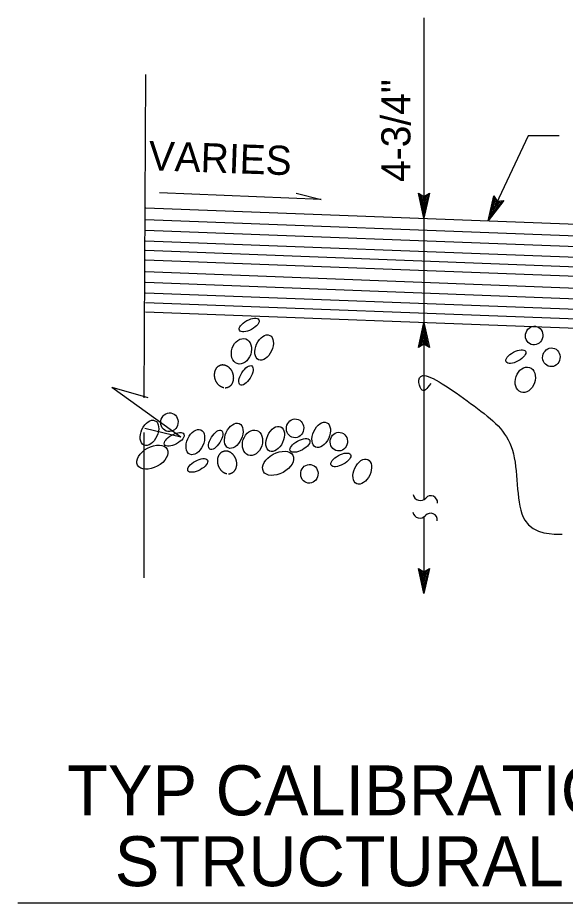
# Model space of a CAD drawing. Extents: x 6710407 to 6714861, y 1868090 to 1871317.
# Drawn here: x 6713244 to 6713375.5, y 1871079.8 to 1871292.4 of the extents above; entities that cross this region are included whole.
import ezdxf

# ---------------------------------------------------------------- set-up
doc = ezdxf.new("R2010")
doc.units = 0
doc.layers.add('Nongeo Data(60)', color=7, linetype='Continuous')
doc.layers.add('Sndwall Anno(59)', color=7, linetype='Continuous')

# ---------------------------------------------------------------- blocks, each defined once
blk = doc.blocks.new('ELLIPS')
at = {"layer": 'Sndwall Anno(59)'}
blk.add_circle((0, 0), 0.0254, dxfattribs=at)
blk = doc.blocks.new('SHORTN')
at = {"layer": 'Sndwall Anno(59)'}
for p, q in [((-0.00193, 0), (-0.00259, 0.00447)), ((0.00264, -0.00447), (-0.00259, 0.00447)), ((-0.00193, 0), (-0.00193, 0)), ((0.00264, -0.00447), (0.00183, 0)), ((0.00183, 0), (0.00183, 0))]:
    blk.add_line(p, q, dxfattribs=at)

msp = doc.modelspace()

# ---------------------------------------------------------------- linework, layer by layer
at = {"layer": 'Nongeo Data(60)'}
for p, q in [((6713341.53, 1871292.41), (6713341.53, 1871244.26)), ((6713274.38, 1871201.16), (6713274.75, 1871278.79)), ((6713366.56, 1871264.08), (6713356.92, 1871243.68)), ((6713374.04, 1871264.08), (6713366.56, 1871264.08)), ((6713341.53, 1871244.26), (6713340.2, 1871250.26)), ((6713340.2, 1871250.26), (6713340.2, 1871250.26)), ((6713340.2, 1871250.26), (6713341.53, 1871249.46)), ((6713341.52, 1871245.66), (6713340.56, 1871250.03)), ((6713341.53, 1871247.03), (6713340.9, 1871249.85)), ((6713341.53, 1871248.41), (6713341.26, 1871249.62)), ((6713341.53, 1871249.46), (6713342.87, 1871250.26)), ((6713342.87, 1871250.26), (6713341.53, 1871244.26)), ((6713342.51, 1871250.05), (6713341.53, 1871245.64)), ((6713342.15, 1871249.81), (6713341.53, 1871247.03)), ((6713341.8, 1871249.64), (6713341.53, 1871248.41)), ((6713342.87, 1871250.26), (6713342.87, 1871250.26)), ((6713356.92, 1871243.68), (6713358.28, 1871249.67)), ((6713357.51, 1871244.94), (6713358.51, 1871249.31)), ((6713358.1, 1871246.18), (6713358.75, 1871249)), ((6713358.28, 1871249.67), (6713358.28, 1871249.67)), ((6713358.28, 1871249.67), (6713359.14, 1871248.38)), ((6713274.72, 1871246.8), (6713456.12, 1871239.91)), ((6713360.7, 1871248.53), (6713356.92, 1871243.68)), ((6713360.28, 1871248.49), (6713357.51, 1871244.93)), ((6713359.86, 1871248.43), (6713358.1, 1871246.18)), ((6713358.7, 1871247.43), (6713358.97, 1871248.63)), ((6713359.47, 1871248.42), (6713358.7, 1871247.43)), ((6713359.14, 1871248.38), (6713360.7, 1871248.53)), ((6713360.7, 1871248.53), (6713360.7, 1871248.53)), ((6713274.7, 1871243.96), (6713456.13, 1871237.07)), ((6713341.53, 1871244.26), (6713341.53, 1871231.76)), ((6713341.53, 1871244.26), (6713341.53, 1871244.26)), ((6713356.92, 1871243.68), (6713356.92, 1871243.68)), ((6713274.69, 1871241.41), (6713456.14, 1871234.51)), ((6713274.68, 1871238.85), (6713456.16, 1871231.95)), ((6713274.67, 1871236.58), (6713456.17, 1871229.68)), ((6713274.65, 1871234.3), (6713456.18, 1871227.4)), ((6713341.53, 1871231.76), (6713341.53, 1871176.74)), ((6713274.7, 1871231.45), (6713456.13, 1871224.56)), ((6713274.69, 1871228.9), (6713456.14, 1871222)), ((6713274.68, 1871226.34), (6713456.16, 1871219.45)), ((6713274.67, 1871224.07), (6713456.17, 1871217.17)), ((6713274.65, 1871221.79), (6713456.18, 1871214.89)), ((6713340.19, 1871213.25), (6713341.53, 1871219.25)), ((6713341.53, 1871219.25), (6713341.53, 1871219.25)), ((6713341.53, 1871219.25), (6713342.86, 1871213.25)), ((6713340.54, 1871213.46), (6713341.53, 1871217.87)), ((6713341.53, 1871217.86), (6713342.5, 1871213.48)), ((6713340.9, 1871213.7), (6713341.52, 1871216.48)), ((6713341.25, 1871213.87), (6713341.52, 1871215.1)), ((6713341.52, 1871216.48), (6713342.15, 1871213.66)), ((6713341.52, 1871215.1), (6713341.79, 1871213.89)), ((6713341.53, 1871214.05), (6713340.19, 1871213.25)), ((6713340.19, 1871213.25), (6713340.19, 1871213.25)), ((6713342.86, 1871213.25), (6713341.53, 1871214.05)), ((6713342.86, 1871213.25), (6713342.86, 1871213.25)), ((6713274.35, 1871157.98), (6713274.32, 1871192.83)), ((6713341.53, 1871172.57), (6713341.53, 1871154.19)), ((6713341.53, 1871154.19), (6713340.2, 1871160.19)), ((6713340.2, 1871160.19), (6713340.2, 1871160.19)), ((6713340.2, 1871160.19), (6713341.53, 1871159.39)), ((6713341.52, 1871155.58), (6713340.56, 1871159.95)), ((6713341.53, 1871156.95), (6713340.9, 1871159.77)), ((6713341.53, 1871158.33), (6713341.26, 1871159.54)), ((6713341.53, 1871159.39), (6713342.87, 1871160.19)), ((6713342.87, 1871160.19), (6713341.53, 1871154.19)), ((6713342.51, 1871159.97), (6713341.53, 1871155.57)), ((6713342.15, 1871159.74), (6713341.53, 1871156.95)), ((6713341.8, 1871159.56), (6713341.53, 1871158.33)), ((6713342.87, 1871160.19), (6713342.87, 1871160.19)), ((6713341.53, 1871154.19), (6713341.53, 1871154.19)), ((6713518.7, 1871079.82), (6713243.97, 1871079.82))]:
    msp.add_line(p, q, dxfattribs=at)
for points in [[(6713310.81, 1871250.29), (6713316.85, 1871248.77), (6713278, 1871250.34)], [(6713292.71, 1871208.98), (6713292.63, 1871208.96), (6713292.56, 1871208.93), (6713292.48, 1871208.91), (6713292.41, 1871208.87), (6713292.34, 1871208.84), (6713292.27, 1871208.8), (6713292.2, 1871208.76), (6713292.13, 1871208.72), (6713292.07, 1871208.67), (6713292.01, 1871208.62), (6713291.95, 1871208.57), (6713291.89, 1871208.51), (6713291.83, 1871208.45), (6713291.77, 1871208.39), (6713291.72, 1871208.33), (6713291.67, 1871208.26), (6713291.62, 1871208.19), (6713291.57, 1871208.12), (6713291.53, 1871208.05), (6713291.49, 1871207.98), (6713291.45, 1871207.9), (6713291.41, 1871207.82), (6713291.38, 1871207.74), (6713291.35, 1871207.66), (6713291.32, 1871207.57), (6713291.29, 1871207.49), (6713291.27, 1871207.4), (6713291.25, 1871207.31), (6713291.23, 1871207.22), (6713291.21, 1871207.13), (6713291.2, 1871207.04), (6713291.19, 1871206.95), (6713291.19, 1871206.86), (6713291.18, 1871206.76), (6713291.18, 1871206.67), (6713291.18, 1871206.57), (6713291.19, 1871206.48), (6713291.19, 1871206.38), (6713291.21, 1871206.29), (6713291.22, 1871206.19), (6713291.23, 1871206.1), (6713291.25, 1871206), (6713291.27, 1871205.91), (6713291.3, 1871205.82), (6713291.33, 1871205.72), (6713291.35, 1871205.63), (6713291.39, 1871205.54), (6713291.42, 1871205.45), (6713291.46, 1871205.36), (6713291.5, 1871205.27), (6713291.54, 1871205.18), (6713291.59, 1871205.1), (6713291.63, 1871205.01), (6713291.68, 1871204.93), (6713291.73, 1871204.85), (6713291.79, 1871204.77), (6713291.84, 1871204.69), (6713291.9, 1871204.62), (6713291.96, 1871204.54), (6713292.02, 1871204.47), (6713292.09, 1871204.4), (6713292.15, 1871204.34), (6713292.22, 1871204.27), (6713292.29, 1871204.21), (6713292.36, 1871204.15), (6713292.43, 1871204.1), (6713292.5, 1871204.04), (6713292.57, 1871203.99), (6713292.65, 1871203.94), (6713292.73, 1871203.9), (6713292.8, 1871203.86), (6713292.88, 1871203.82), (6713292.96, 1871203.78), (6713293.04, 1871203.75), (6713293.12, 1871203.72), (6713293.2, 1871203.69), (6713293.28, 1871203.67), (6713293.36, 1871203.65), (6713293.44, 1871203.63)], [(6713293.83, 1871203.6), (6713293.91, 1871203.6), (6713293.99, 1871203.6), (6713294.07, 1871203.61), (6713294.15, 1871203.62), (6713294.22, 1871203.64), (6713294.3, 1871203.66), (6713294.38, 1871203.68), (6713294.45, 1871203.71), (6713294.53, 1871203.73), (6713294.6, 1871203.77), (6713294.67, 1871203.8), (6713294.74, 1871203.84), (6713294.81, 1871203.88), (6713294.87, 1871203.92), (6713294.94, 1871203.97), (6713295, 1871204.02), (6713295.06, 1871204.07), (6713295.12, 1871204.13), (6713295.18, 1871204.18), (6713295.24, 1871204.24), (6713295.29, 1871204.31), (6713295.34, 1871204.37), (6713295.39, 1871204.44), (6713295.44, 1871204.51), (6713295.48, 1871204.58), (6713295.52, 1871204.66), (6713295.56, 1871204.73), (6713295.6, 1871204.81), (6713295.63, 1871204.89), (6713295.67, 1871204.98), (6713295.69, 1871205.06), (6713295.72, 1871205.14), (6713295.74, 1871205.23), (6713295.77, 1871205.32), (6713295.78, 1871205.41), (6713295.8, 1871205.5), (6713295.81, 1871205.59), (6713295.82, 1871205.68), (6713295.83, 1871205.78), (6713295.83, 1871205.87), (6713295.84, 1871205.96), (6713295.83, 1871206.06), (6713295.83, 1871206.15), (6713295.82, 1871206.25), (6713295.81, 1871206.34), (6713295.8, 1871206.44), (6713295.78, 1871206.53), (6713295.77, 1871206.63), (6713295.74, 1871206.72), (6713295.72, 1871206.82), (6713295.69, 1871206.91), (6713295.67, 1871207), (6713295.63, 1871207.09), (6713295.6, 1871207.19), (6713295.56, 1871207.28), (6713295.52, 1871207.36), (6713295.48, 1871207.45), (6713295.44, 1871207.54), (6713295.39, 1871207.62), (6713295.34, 1871207.7), (6713295.29, 1871207.79), (6713295.24, 1871207.87), (6713295.18, 1871207.94), (6713295.12, 1871208.02), (6713295.06, 1871208.09), (6713295, 1871208.16), (6713294.94, 1871208.23), (6713294.87, 1871208.3), (6713294.81, 1871208.36), (6713294.74, 1871208.43), (6713294.67, 1871208.49), (6713294.6, 1871208.54), (6713294.52, 1871208.6), (6713294.45, 1871208.65), (6713294.38, 1871208.7), (6713294.3, 1871208.74), (6713294.22, 1871208.78), (6713294.15, 1871208.82), (6713294.07, 1871208.86), (6713293.99, 1871208.89), (6713293.91, 1871208.92), (6713293.83, 1871208.95), (6713293.75, 1871208.97), (6713293.67, 1871208.99), (6713293.58, 1871209.01), (6713293.5, 1871209.03), (6713293.42, 1871209.04), (6713293.34, 1871209.04), (6713293.26, 1871209.05), (6713293.18, 1871209.05), (6713293.1, 1871209.05), (6713293.02, 1871209.04), (6713292.94, 1871209.03), (6713292.86, 1871209.02), (6713292.78, 1871209), (6713292.71, 1871208.98)], [(6713293.45, 1871188.31), (6713293.37, 1871188.29), (6713293.3, 1871188.26), (6713293.22, 1871188.23), (6713293.15, 1871188.2), (6713293.08, 1871188.17), (6713293.01, 1871188.13), (6713292.94, 1871188.09), (6713292.88, 1871188.04), (6713292.81, 1871188), (6713292.75, 1871187.95), (6713292.69, 1871187.89), (6713292.63, 1871187.84), (6713292.57, 1871187.78), (6713292.52, 1871187.72), (6713292.46, 1871187.66), (6713292.41, 1871187.59), (6713292.36, 1871187.52), (6713292.32, 1871187.45), (6713292.27, 1871187.38), (6713292.23, 1871187.3), (6713292.19, 1871187.23), (6713292.16, 1871187.15), (6713292.12, 1871187.07), (6713292.09, 1871186.99), (6713292.06, 1871186.9), (6713292.04, 1871186.82), (6713292.01, 1871186.73), (6713291.99, 1871186.64), (6713291.97, 1871186.55), (6713291.96, 1871186.46), (6713291.95, 1871186.37), (6713291.94, 1871186.28), (6713291.93, 1871186.19), (6713291.92, 1871186.09), (6713291.92, 1871186), (6713291.93, 1871185.9), (6713291.93, 1871185.81), (6713291.94, 1871185.71), (6713291.95, 1871185.62), (6713291.96, 1871185.52), (6713291.98, 1871185.43), (6713292, 1871185.33), (6713292.02, 1871185.24), (6713292.04, 1871185.14), (6713292.07, 1871185.05), (6713292.1, 1871184.96), (6713292.13, 1871184.87), (6713292.16, 1871184.78), (6713292.2, 1871184.69), (6713292.24, 1871184.6), (6713292.28, 1871184.51), (6713292.33, 1871184.42), (6713292.38, 1871184.34), (6713292.42, 1871184.26), (6713292.48, 1871184.18), (6713292.53, 1871184.1), (6713292.59, 1871184.02), (6713292.64, 1871183.94), (6713292.7, 1871183.87), (6713292.76, 1871183.8), (6713292.83, 1871183.73), (6713292.89, 1871183.66), (6713292.96, 1871183.6), (6713293.03, 1871183.54), (6713293.1, 1871183.48), (6713293.17, 1871183.42), (6713293.24, 1871183.37), (6713293.32, 1871183.32), (6713293.39, 1871183.27), (6713293.47, 1871183.23), (6713293.54, 1871183.18), (6713293.62, 1871183.14), (6713293.7, 1871183.11), (6713293.78, 1871183.08), (6713293.86, 1871183.05), (6713293.94, 1871183.02), (6713294.02, 1871183), (6713294.1, 1871182.98), (6713294.18, 1871182.96)], [(6713294.57, 1871182.92), (6713294.65, 1871182.93), (6713294.73, 1871182.93), (6713294.81, 1871182.94), (6713294.89, 1871182.95), (6713294.97, 1871182.97), (6713295.04, 1871182.99), (6713295.12, 1871183.01), (6713295.19, 1871183.03), (6713295.27, 1871183.06), (6713295.34, 1871183.09), (6713295.41, 1871183.13), (6713295.48, 1871183.17), (6713295.55, 1871183.21), (6713295.62, 1871183.25), (6713295.68, 1871183.3), (6713295.74, 1871183.35), (6713295.81, 1871183.4), (6713295.87, 1871183.45), (6713295.92, 1871183.51), (6713295.98, 1871183.57), (6713296.03, 1871183.64), (6713296.08, 1871183.7), (6713296.13, 1871183.77), (6713296.18, 1871183.84), (6713296.22, 1871183.91), (6713296.27, 1871183.99), (6713296.31, 1871184.06), (6713296.34, 1871184.14), (6713296.38, 1871184.22), (6713296.41, 1871184.3), (6713296.44, 1871184.39), (6713296.46, 1871184.47), (6713296.49, 1871184.56), (6713296.51, 1871184.65), (6713296.53, 1871184.74), (6713296.54, 1871184.83), (6713296.56, 1871184.92), (6713296.57, 1871185.01), (6713296.57, 1871185.1), (6713296.58, 1871185.2), (6713296.58, 1871185.29), (6713296.58, 1871185.39), (6713296.57, 1871185.48), (6713296.57, 1871185.58), (6713296.56, 1871185.67), (6713296.54, 1871185.77), (6713296.53, 1871185.86), (6713296.51, 1871185.96), (6713296.49, 1871186.05), (6713296.46, 1871186.14), (6713296.44, 1871186.24), (6713296.41, 1871186.33), (6713296.38, 1871186.42), (6713296.34, 1871186.51), (6713296.3, 1871186.6), (6713296.27, 1871186.69), (6713296.22, 1871186.78), (6713296.18, 1871186.87), (6713296.13, 1871186.95), (6713296.08, 1871187.03), (6713296.03, 1871187.11), (6713295.98, 1871187.19), (6713295.92, 1871187.27), (6713295.87, 1871187.35), (6713295.81, 1871187.42), (6713295.74, 1871187.49), (6713295.68, 1871187.56), (6713295.62, 1871187.63), (6713295.55, 1871187.69), (6713295.48, 1871187.75), (6713295.41, 1871187.81), (6713295.34, 1871187.87), (6713295.27, 1871187.92), (6713295.19, 1871187.97), (6713295.12, 1871188.02), (6713295.04, 1871188.07), (6713294.97, 1871188.11), (6713294.89, 1871188.15), (6713294.81, 1871188.19), (6713294.73, 1871188.22), (6713294.65, 1871188.25), (6713294.57, 1871188.28), (6713294.49, 1871188.3), (6713294.41, 1871188.32), (6713294.33, 1871188.34), (6713294.25, 1871188.35), (6713294.16, 1871188.36), (6713294.08, 1871188.37), (6713294, 1871188.38), (6713293.92, 1871188.38), (6713293.84, 1871188.37), (6713293.76, 1871188.37), (6713293.68, 1871188.36), (6713293.6, 1871188.35), (6713293.53, 1871188.33), (6713293.45, 1871188.31)]]:
    msp.add_lwpolyline(points, dxfattribs=at)
for centre, radius, start, end in [((6713340.64, 1871178.23), 1.73, 190.3419, 319.4363), ((6713343.19, 1871176.05), 1.62, 354.0282, 139.4363), ((6713340.58, 1871174.02), 1.73, 190.3419, 319.4363), ((6713343.13, 1871171.84), 1.62, 354.0282, 139.4363)]:
    msp.add_arc(centre, radius, start, end, dxfattribs=at)
msp.add_open_spline([(6713343.15, 1871204.57), (6713342.23, 1871203.31), (6713340.82, 1871201.39), (6713339, 1871209.81), (6713355.64, 1871197.9), (6713364.91, 1871190.08), (6713362.92, 1871168.08), (6713372.81, 1871168.41), (6713374.71, 1871168.47)], degree=3, dxfattribs=at)

# ---------------------------------------------------------------- block references
for name, p, xscale, yscale, rotation in [('ELLIPS', (6713299.56, 1871218.64), 104.77652940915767, 46.89631374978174, -151.4631641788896), ('ELLIPS', (6713303.15, 1871213.24), 126.36448330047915, 77.62159697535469, -114.54416357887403), ('ELLIPS', (6713368, 1871216.11), 88.60251795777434, 82.27024960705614, -98.78216440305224), ('ELLIPS', (6713297.71, 1871212.33), 123.2744999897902, 91.90688995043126, -108.82316321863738), ('ELLIPS', (6713363.6, 1871211.06), 104.77652940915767, 46.89631374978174, -151.4631641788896), ('ELLIPS', (6713372.13, 1871210.89), 88.60251795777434, 82.27024960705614, -98.78216440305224), ('ELLIPS', (6713298.8, 1871206.54), 104.77653124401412, 46.89631374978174, -121.4631647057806), ('ELLIPS', (6713365.86, 1871205.5), 123.2744999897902, 91.90688995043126, -108.82316321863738), ('SHORTN', (6713274.89, 1871197.69), 1968.5039370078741, -1968.5039370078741, 84.63938960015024), ('ELLIPS', (6713280.4, 1871195.31), 88.60251795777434, 82.27024960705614, -98.78216440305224), ('ELLIPS', (6713275.61, 1871192.75), 126.36448330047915, 77.62159697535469, -114.54416357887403), ('ELLIPS', (6713295.85, 1871192.05), 126.36448330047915, 77.62159697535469, -114.54416357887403), ('ELLIPS', (6713310.58, 1871193.84), 88.60251795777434, 82.27024960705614, -98.78216440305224), ('ELLIPS', (6713316.86, 1871192.27), 126.36448330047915, 77.62159697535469, -114.54416357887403), ('ELLIPS', (6713281.57, 1871191.19), 104.77652940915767, 46.89631374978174, -151.4631641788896), ('ELLIPS', (6713286.63, 1871190.53), 126.36448330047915, 77.62159697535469, -114.54416357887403), ('ELLIPS', (6713291.51, 1871191.08), 104.77653124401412, 46.89631374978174, -121.4631647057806), ('ELLIPS', (6713300.36, 1871190.38), 123.2744999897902, 91.90688995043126, -108.82316321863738), ('ELLIPS', (6713305.8, 1871191.29), 126.36448330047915, 77.62159697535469, -114.54416357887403), ('ELLIPS', (6713311.76, 1871189.73), 104.77652940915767, 46.89631374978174, -151.4631641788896), ('ELLIPS', (6713321.09, 1871190.65), 88.60251795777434, 82.27024960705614, -98.78216440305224), ('ELLIPS', (6713276.32, 1871186.91), 158.74648516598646, 97.16070059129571, 28.568836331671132), ('ELLIPS', (6713306.51, 1871185.44), 158.74648516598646, 97.16070059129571, 28.568836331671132), ('ELLIPS', (6713287.2, 1871184.93), 104.77652940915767, 46.89631374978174, -151.4631641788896), ('ELLIPS', (6713321.57, 1871186.26), 104.77652940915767, 46.89631374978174, -151.4631641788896), ('ELLIPS', (6713326.72, 1871183.44), 126.36448330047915, 77.62159697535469, -114.54416357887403), ('ELLIPS', (6713314.02, 1871182.92), 88.60251795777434, 82.27024960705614, -98.78216440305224)]:
    msp.add_blockref(name, p, dxfattribs=dict(at, xscale=xscale, yscale=yscale, rotation=rotation))

# ---------------------------------------------------------------- texts
for s, rotation, p in [('4-3/4"', 90, (6713338.29, 1871252.98)), ('VARIES', 357.9669, (6713275.33, 1871255.81))]:
    msp.add_text(s, height=7, rotation=rotation, dxfattribs=at).set_placement(p)
for s, p in [('TYP CALIBRATION ROAD', (6713255.84, 1871100.93)), ('STRUCTURAL SECTION', (6713267.27, 1871083.92))]:
    msp.add_text(s, height=12, dxfattribs=at).set_placement(p)

doc.saveas('drawing.dxf')
